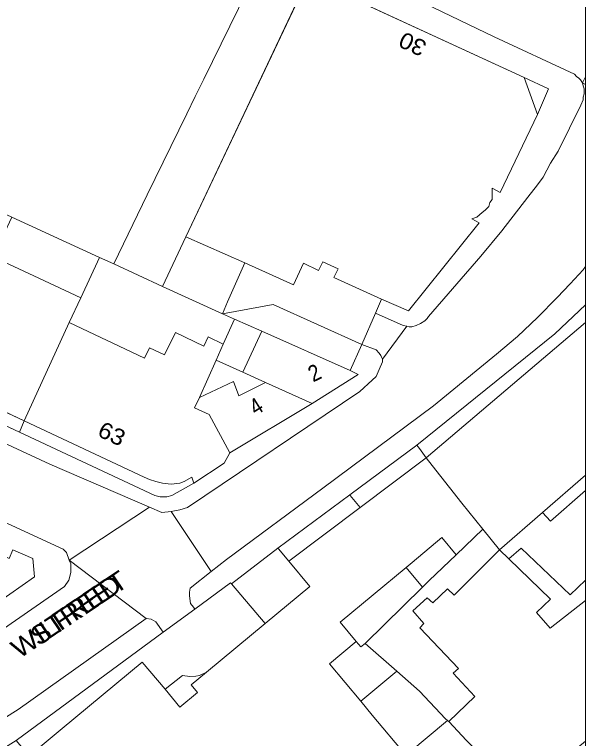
# Model space of a CAD drawing. Extents: x 528790 to 529292, y 179350 to 179856.
# Drawn here: x 529237.6 to 529290.2, y 179391.7 to 179458.5 of the extents above; entities that cross this region are included whole.
import ezdxf

# ---------------------------------------------------------------- set-up
doc = ezdxf.new("R2010")
doc.units = 0
doc.header["$LTSCALE"] = 0.6
for name, color, linetype, lineweight in [('1', 7, 'Continuous', 13), ('2', 7, 'Continuous', 13), ('7', 7, 'Continuous', 13)]:
    doc.layers.add(name, color=color, linetype=linetype, lineweight=lineweight)
doc.layers.add('5', color=7, linetype='Continuous')

msp = doc.modelspace()

# ---------------------------------------------------------------- linework, layer by layer
at = {"layer": '1'}
for points in [[(529264.65, 179461.9), (529284.55, 179452.7), (529286.8, 179451.65), (529285.8, 179449.3), (529282.35, 179442.1), (529281.6, 179442.5), (529281.6, 179441.45), (529281.4, 179441.15), (529281.3, 179440.8), (529280.95, 179440.45), (529280.7, 179440.25), (529280.2, 179439.8), (529279.75, 179439.65), (529280.4, 179439.3), (529273.9, 179431.15), (529271.4, 179432.25), (529270.85, 179430.95), (529273.4, 179429.8), (529273.75, 179429.75), (529273.95, 179429.7), (529274.2, 179429.7), (529274.6, 179429.8), (529275, 179430), (529275.4, 179430.25), (529275.6, 179430.45), (529275.75, 179430.65), (529280.55, 179436.2), (529282.5, 179438.55), (529284.9, 179441.65), (529285.8, 179442.8), (529286.3, 179443.5), (529287, 179444.8), (529287.7, 179445.9), (529289.8, 179450.15), (529290, 179450.65), (529290, 179450.9), (529290.1, 179451.2), (529290.1, 179451.65), (529290, 179451.95), (529289.95, 179452.2), (529289.75, 179452.5), (529289.6, 179452.65), (529289.4, 179452.8), (529289.2, 179453), (529281.8, 179456.45), (529265.8, 179464.2)], [(529265.8, 179464.2), (529281.8, 179456.45), (529289.2, 179453), (529289.4, 179452.8), (529289.6, 179452.65), (529289.75, 179452.5), (529289.95, 179452.2), (529290.22, 179452.774), (529290.22, 179459.873)], [(529229.655, 179460.856), (529228.098, 179457.563), (529227.929, 179457.205), (529227.887, 179457.117), (529227.5, 179457.3), (529226.15, 179454.45), (529225.703, 179453.506), (529222.05, 179445.8), (529225.7, 179444.1), (529227.2, 179443.4), (529232.6, 179440.95), (529233, 179441.8), (529237.3, 179439.8), (529245.4, 179436.1), (529246.7, 179435.5), (529249.795, 179441.859), (529253.448, 179449.363), (529254.218, 179450.942), (529255.002, 179452.549), (529259, 179460.75)], [(529233.5, 179399.7), (529242.15, 179405.7), (529242.55, 179406.3), (529242.75, 179407), (529242.75, 179407.8), (529242.6, 179408.15), (529242.35, 179408.85), (529242.05, 179409.15), (529191.35, 179432.55)], [(529226.95, 179423.45), (529240.8, 179417), (529250, 179413.05), (529251.15, 179412.55), (529252, 179412.65), (529252.8, 179412.8), (529253.5, 179413), (529269.4, 179423.7), (529270.55, 179424.75), (529270.9, 179425.1), (529271.2, 179425.75), (529271.5, 179426.45), (529271.5, 179426.7), (529271.4, 179426.9), (529271.35, 179427.05), (529271.2, 179427.25), (529270.9, 179427.55), (529269.6, 179428.05), (529268.5, 179425.65), (529269.25, 179425.3), (529265, 179422.6), (529257.4, 179418.05), (529256.9, 179417.1), (529254.1, 179415.25), (529252.05, 179414.1), (529251.6, 179414), (529251, 179414), (529250.5, 179414.1), (529238, 179419.95), (529229.85, 179423.75)], [(529273.644, 179390.123), (529270.555, 179393.842), (529269.491, 179395.124), (529266.617, 179398.586), (529269.08, 179400.633), (529267.585, 179402.433), (529273.663, 179407.48), (529274.217, 179407.94), (529276.971, 179410.227), (529278.29, 179408.639), (529280.75, 179411), (529278.8, 179413.4), (529275.75, 179417.3), (529275.535, 179417.591), (529269.434, 179413.01), (529262.841, 179408.06), (529264.794, 179405.708), (529260.679, 179402.3), (529255.254, 179397.795), (529253.838, 179396.624), (529254.428, 179395.913), (529252.809, 179394.565), (529251.434, 179396.217), (529249.335, 179398.739), (529241.96, 179392.613), (529239.737, 179390.767)], [(529237.4, 179409.1), (529239.25, 179408.3), (529239.4, 179406.6), (529234.8, 179403.4)], [(529233.9, 179391.85), (529237.9, 179394.35), (529249.7, 179402.75), (529242.6, 179408.15), (529242.75, 179407.8), (529242.75, 179407), (529242.55, 179406.3), (529242.15, 179405.7), (529233.5, 179399.7)], [(529228.6, 179385.8), (529237.7, 179391.5), (529251.271, 179401.486), (529250.6, 179402.45), (529250.15, 179402.7), (529249.7, 179402.75), (529237.9, 179394.35), (529233.9, 179391.85)], [(529279.25, 179391.5), (529277.6, 179393.25), (529277.505, 179393.329), (529273.91, 179390.344)]]:
    msp.add_lwpolyline(points, dxfattribs=at)
for points in [[(529262.8, 179462.8), (529261.75, 179463.3), (529259.95, 179462.7), (529259, 179460.75), (529255.002, 179452.549), (529254.218, 179450.942), (529253.448, 179449.363), (529249.795, 179441.859), (529246.7, 179435.5), (529251.2, 179433.4), (529253.35, 179438), (529264.65, 179461.9)], [(529285.8, 179449.3), (529284.55, 179452.7), (529264.65, 179461.9), (529253.35, 179438), (529258.8, 179435.6), (529263.3, 179433.55), (529264.2, 179435.55), (529265.6, 179434.9), (529266, 179435.7), (529267.4, 179435.05), (529267, 179434.25), (529271.4, 179432.25), (529273.9, 179431.15), (529280.4, 179439.3), (529279.75, 179439.65), (529280.2, 179439.8), (529280.7, 179440.25), (529280.95, 179440.45), (529281.3, 179440.8), (529281.4, 179441.15), (529281.6, 179441.45), (529281.6, 179442.5), (529282.35, 179442.1)], [(529290.22, 179452.067), (529289.95, 179452.2), (529290, 179451.95), (529290.1, 179451.65), (529290.1, 179451.2), (529290, 179450.9), (529290, 179450.65), (529289.8, 179450.15), (529287.7, 179445.9), (529287, 179444.8), (529286.3, 179443.5), (529285.8, 179442.8), (529284.9, 179441.65), (529282.5, 179438.55), (529280.55, 179436.2), (529275.75, 179430.65), (529275.6, 179430.45), (529275.4, 179430.25), (529275, 179430), (529274.6, 179429.8), (529274.2, 179429.7), (529273.95, 179429.7), (529273.75, 179429.75), (529271.5, 179426.7), (529271.5, 179426.45), (529271.2, 179425.75), (529270.9, 179425.1), (529270.55, 179424.75), (529269.4, 179423.7), (529253.5, 179413), (529252.8, 179412.8), (529252, 179412.65), (529255.7, 179407.1), (529257.1, 179408.2), (529266, 179414.8), (529276.2, 179422.4), (529282, 179427.15), (529283.95, 179428.8), (529285.8, 179430.55), (529287.6, 179432.4), (529288.8, 179433.65), (529290, 179434.95), (529290.22, 179435.247)], [(529284.55, 179452.7), (529285.8, 179449.3), (529286.8, 179451.65)], [(529290.22, 179452.067), (529290.22, 179452.774), (529289.95, 179452.2)], [(529245.4, 179436.1), (529237.3, 179439.8), (529236, 179437.1), (529235.55, 179436.15), (529241.25, 179433.5), (529243.663, 179432.378)], [(529190.2, 179432.45), (529190.55, 179432.55), (529190.8, 179432.65), (529191.05, 179432.65), (529191.35, 179432.55), (529242.05, 179409.15), (529242.35, 179408.85), (529242.6, 179408.15), (529250, 179413.05), (529240.8, 179417), (529226.95, 179423.45), (529210.8, 179430.8), (529195.7, 179437.8), (529193.12, 179438.98)], [(529258.8, 179435.6), (529253.35, 179438), (529251.2, 179433.4), (529256.75, 179430.9), (529257.2, 179432)], [(529242.6, 179430.1), (529243.663, 179432.378), (529241.25, 179433.5), (529235.55, 179436.15), (529230.35, 179424.8), (529238.45, 179421)], [(529246.7, 179435.5), (529245.4, 179436.1), (529243.663, 179432.378), (529242.6, 179430.1), (529249.55, 179426.8), (529250, 179427.75), (529251.4, 179427.1), (529252.4, 179429.15), (529255, 179427.9), (529255.4, 179428.75), (529256.8, 179428.1), (529257.85, 179430.4), (529256.75, 179430.9), (529251.2, 179433.4)], [(529271.4, 179432.25), (529267, 179434.25), (529267.4, 179435.05), (529266, 179435.7), (529265.6, 179434.9), (529264.2, 179435.55), (529263.3, 179433.55), (529258.8, 179435.6), (529257.2, 179432), (529256.75, 179430.9), (529261.4, 179431.75), (529269.6, 179428.05), (529270.85, 179430.95)], [(529290.22, 179435.247), (529290, 179434.95), (529288.8, 179433.65), (529287.6, 179432.4), (529285.8, 179430.55), (529283.95, 179428.8), (529282, 179427.15), (529276.2, 179422.4), (529266, 179414.8), (529257.1, 179408.2), (529255.7, 179407.1), (529253.75, 179405.55), (529253.7, 179405.2), (529253.7, 179404.85), (529253.8, 179404.15), (529254.05, 179403.8), (529254.189, 179403.633), (529257.484, 179406.058), (529257.579, 179405.947), (529261.853, 179409.25), (529268.473, 179414.168), (529274.665, 179418.768), (529287.4, 179429.05), (529290.22, 179431.729)], [(529257.85, 179430.4), (529260.35, 179429.3), (529268.5, 179425.65), (529269.6, 179428.05), (529261.4, 179431.75), (529256.75, 179430.9)], [(529290.22, 179431.729), (529287.4, 179429.05), (529274.665, 179418.768), (529274.9, 179418.45), (529275.535, 179417.591), (529290.22, 179430.077)], [(529273.75, 179429.75), (529273.4, 179429.8), (529270.85, 179430.95), (529269.6, 179428.05), (529270.9, 179427.55), (529271.2, 179427.25), (529271.35, 179427.05), (529271.4, 179426.9), (529271.5, 179426.7)], [(529257.4, 179418.05), (529255.5, 179421.6), (529254.15, 179422.2), (529254.6, 179423.15), (529256.15, 179426.6), (529256.8, 179428.1), (529255.4, 179428.75), (529255, 179427.9), (529252.4, 179429.15), (529251.4, 179427.1), (529250, 179427.75), (529249.55, 179426.8), (529242.6, 179430.1), (529238.45, 179421), (529249.5, 179415.8), (529250, 179415.6), (529250.6, 179415.4), (529251.2, 179415.25), (529252, 179415.15), (529252.8, 179415.25), (529253.2, 179415.4), (529253.9, 179415.8), (529254.1, 179415.25), (529256.9, 179417.1)], [(529260.35, 179429.3), (529257.85, 179430.4), (529256.8, 179428.1), (529256.15, 179426.6), (529258.6, 179425.5)], [(529290.22, 179415.982), (529290.22, 179430.077), (529275.535, 179417.591), (529275.75, 179417.3), (529278.8, 179413.4), (529280.75, 179411), (529282.3, 179409.1), (529286.25, 179412.55)], [(529258.6, 179425.5), (529260.7, 179424.55), (529265, 179422.6), (529269.25, 179425.3), (529268.5, 179425.65), (529260.35, 179429.3)], [(529254.6, 179423.15), (529257.75, 179424.65), (529258.25, 179423.3), (529260.7, 179424.55), (529258.6, 179425.5), (529256.15, 179426.6)], [(529238, 179419.95), (529238.45, 179421), (529230.35, 179424.8), (529229.85, 179423.75)], [(529257.4, 179418.05), (529265, 179422.6), (529260.7, 179424.55), (529258.25, 179423.3), (529257.75, 179424.65), (529254.6, 179423.15), (529254.15, 179422.2), (529255.5, 179421.6)], [(529238, 179419.95), (529250.5, 179414.1), (529251, 179414), (529251.6, 179414), (529252.05, 179414.1), (529254.1, 179415.25), (529253.9, 179415.8), (529253.2, 179415.4), (529252.8, 179415.25), (529252, 179415.15), (529251.2, 179415.25), (529250.6, 179415.4), (529250, 179415.6), (529249.5, 179415.8), (529238.45, 179421)], [(529275.535, 179417.591), (529274.9, 179418.45), (529274.665, 179418.768), (529268.473, 179414.168), (529268.519, 179414.112), (529269.434, 179413.01)], [(529290.22, 179415.982), (529286.25, 179412.55), (529287, 179411.75), (529290.22, 179414.579)], [(529262.841, 179408.06), (529269.434, 179413.01), (529268.519, 179414.112), (529268.473, 179414.168), (529261.853, 179409.25), (529261.911, 179409.18)], [(529290.22, 179414.579), (529287, 179411.75), (529286.25, 179412.55), (529282.3, 179409.1), (529283.15, 179408.27), (529284.3, 179409.25), (529288.8, 179404.95), (529290.22, 179406.296)], [(529250, 179413.05), (529242.6, 179408.15), (529249.7, 179402.75), (529250.15, 179402.7), (529250.6, 179402.45), (529251.271, 179401.486), (529254.189, 179403.633), (529254.05, 179403.8), (529253.8, 179404.15), (529253.7, 179404.85), (529253.7, 179405.2), (529253.75, 179405.55), (529255.7, 179407.1), (529252, 179412.65), (529251.15, 179412.55)], [(529237.4, 179409.1), (529237.05, 179408.3), (529229.85, 179411.65), (529227.95, 179407.65), (529229.05, 179407.15), (529227.8, 179405), (529228.8, 179404.35), (529231.25, 179406), (529233.8, 179404.85), (529234.8, 179403.4), (529239.4, 179406.6), (529239.25, 179408.3)], [(529282.3, 179409.1), (529280.75, 179411), (529278.29, 179408.639), (529275.8, 179406.25), (529275.186, 179405.646), (529269.9, 179400.45), (529272.816, 179397.884), (529274.9, 179396.05), (529277.3, 179393.5), (529277.505, 179393.329), (529277.6, 179393.25), (529280, 179395.55), (529278, 179397.7), (529278.5, 179398.15), (529274.95, 179401.9), (529275.3, 179402.3), (529274.3, 179403.45), (529275.6, 179404.65), (529276.15, 179404.2), (529277.5, 179405.5), (529278.1, 179404.9)], [(529275.8, 179406.25), (529278.29, 179408.639), (529276.971, 179410.227), (529274.217, 179407.94), (529273.663, 179407.48), (529275.186, 179405.646)], [(529264.794, 179405.708), (529262.841, 179408.06), (529261.911, 179409.18), (529261.853, 179409.25), (529257.579, 179405.947), (529260.672, 179402.309), (529260.679, 179402.3)], [(529290.22, 179391.418), (529290.22, 179404.418), (529286.95, 179401.85), (529285.7, 179403.3), (529287, 179404.55), (529283.15, 179408.27), (529282.3, 179409.1), (529278.1, 179404.9), (529277.5, 179405.5), (529276.15, 179404.2), (529275.6, 179404.65), (529274.3, 179403.45), (529275.3, 179402.3), (529274.95, 179401.9), (529278.5, 179398.15), (529278, 179397.7), (529280, 179395.55), (529277.6, 179393.25), (529279.25, 179391.5), (529280.35, 179390.4), (529284.15, 179386.4)], [(529290.22, 179404.418), (529290.22, 179406.296), (529288.8, 179404.95), (529284.3, 179409.25), (529283.15, 179408.27), (529287, 179404.55), (529285.7, 179403.3), (529286.95, 179401.85)], [(529269.9, 179400.45), (529275.186, 179405.646), (529273.663, 179407.48), (529267.585, 179402.433), (529269.08, 179400.633), (529269.502, 179400.125)], [(529260.679, 179402.3), (529260.672, 179402.309), (529257.579, 179405.947), (529257.484, 179406.058), (529254.189, 179403.633), (529251.271, 179401.486), (529237.7, 179391.5), (529238.902, 179390.073), (529239.737, 179390.767), (529241.96, 179392.613), (529249.335, 179398.739), (529251.434, 179396.217), (529253.034, 179397.482), (529253.726, 179397.398), (529254.283, 179397.433), (529254.606, 179397.504), (529255.254, 179397.795)], [(529269.08, 179400.633), (529266.617, 179398.586), (529269.491, 179395.124), (529272.816, 179397.884), (529269.9, 179400.45), (529269.502, 179400.125)], [(529251.434, 179396.217), (529252.809, 179394.565), (529254.428, 179395.913), (529253.838, 179396.624), (529255.254, 179397.795), (529254.606, 179397.504), (529254.283, 179397.433), (529253.726, 179397.398), (529253.034, 179397.482)], [(529277.505, 179393.329), (529277.3, 179393.5), (529274.9, 179396.05), (529272.816, 179397.884), (529269.491, 179395.124), (529270.555, 179393.842), (529273.644, 179390.123), (529273.91, 179390.344)]]:
    msp.add_lwpolyline(points, close=True, dxfattribs=at)
at = {"layer": '2'}
for p, q in [((529264.65, 179461.9), (529253.35, 179438)), ((529264.65, 179461.9), (529284.55, 179452.7)), ((529284.55, 179452.7), (529285.8, 179449.3)), ((529289.95, 179452.2), (529290.22, 179452.774)), ((529289.95, 179452.2), (529290.22, 179452.067)), ((529237.3, 179439.8), (529245.4, 179436.1)), ((529253.35, 179438), (529251.2, 179433.4)), ((529258.8, 179435.6), (529253.35, 179438)), ((529245.4, 179436.1), (529243.663, 179432.378)), ((529245.4, 179436.1), (529246.7, 179435.5)), ((529246.7, 179435.5), (529251.2, 179433.4)), ((529251.2, 179433.4), (529256.75, 179430.9)), ((529243.663, 179432.378), (529242.6, 179430.1)), ((529270.85, 179430.95), (529271.4, 179432.25)), ((529256.75, 179430.9), (529257.85, 179430.4)), ((529269.6, 179428.05), (529270.85, 179430.95)), ((529242.6, 179430.1), (529238.45, 179421)), ((529256.8, 179428.1), (529257.85, 179430.4)), ((529257.85, 179430.4), (529260.35, 179429.3)), ((529271.5, 179426.7), (529273.75, 179429.75)), ((529290.22, 179430.077), (529275.535, 179417.591)), ((529260.35, 179429.3), (529258.6, 179425.5)), ((529268.5, 179425.65), (529260.35, 179429.3)), ((529256.8, 179428.1), (529256.15, 179426.6)), ((529269.6, 179428.05), (529268.5, 179425.65)), ((529256.15, 179426.6), (529254.6, 179423.15)), ((529258.6, 179425.5), (529256.15, 179426.6)), ((529258.6, 179425.5), (529260.7, 179424.55)), ((529230.35, 179424.8), (529238.45, 179421)), ((529260.7, 179424.55), (529265, 179422.6)), ((529229.85, 179423.75), (529238, 179419.95)), ((529257.4, 179418.05), (529265, 179422.6)), ((529238.45, 179421), (529238, 179419.95)), ((529268.473, 179414.168), (529274.665, 179418.768)), ((529275.535, 179417.591), (529269.434, 179413.01)), ((529286.25, 179412.55), (529290.22, 179415.982)), ((529261.853, 179409.25), (529268.473, 179414.168)), ((529250, 179413.05), (529242.6, 179408.15)), ((529269.434, 179413.01), (529262.841, 179408.06)), ((529252, 179412.65), (529255.7, 179407.1)), ((529282.3, 179409.1), (529286.25, 179412.55)), ((529278.29, 179408.639), (529280.75, 179411)), ((529280.75, 179411), (529282.3, 179409.1)), ((529257.579, 179405.947), (529261.853, 179409.25)), ((529283.15, 179408.27), (529282.3, 179409.1)), ((529284.3, 179409.25), (529283.15, 179408.27)), ((529242.6, 179408.15), (529249.7, 179402.75)), ((529273.663, 179407.48), (529275.186, 179405.646)), ((529275.186, 179405.646), (529269.9, 179400.45)), ((529251.271, 179401.486), (529254.189, 179403.633)), ((529260.679, 179402.3), (529255.254, 179397.795)), ((529237.7, 179391.5), (529251.271, 179401.486)), ((529269.9, 179400.45), (529272.816, 179397.884)), ((529269.491, 179395.124), (529272.816, 179397.884)), ((529277.6, 179393.25), (529277.505, 179393.329))]:
    msp.add_line(p, q, dxfattribs=at)
for points in [[(529240, 179473.8), (529240.15, 179474.2), (529240.35, 179474.6), (529240.55, 179474.8), (529240.75, 179475.05), (529241, 179475.2), (529241.6, 179475.4), (529241.95, 179475.4), (529242.25, 179475.3), (529265.8, 179464.2), (529281.8, 179456.45), (529289.2, 179453), (529289.4, 179452.8), (529289.6, 179452.65), (529289.75, 179452.5), (529289.95, 179452.2)], [(529246.7, 179435.5), (529249.795, 179441.859), (529253.448, 179449.363), (529254.218, 179450.942), (529255.002, 179452.549), (529259, 179460.75), (529259.95, 179462.7)], [(529289.95, 179452.2), (529290, 179451.95), (529290.1, 179451.65), (529290.1, 179451.2), (529290, 179450.9), (529290, 179450.65), (529289.8, 179450.15), (529287.7, 179445.9), (529287, 179444.8), (529286.3, 179443.5), (529285.8, 179442.8), (529284.9, 179441.65), (529282.5, 179438.55), (529280.55, 179436.2), (529275.75, 179430.65), (529275.6, 179430.45), (529275.4, 179430.25), (529275, 179430), (529274.6, 179429.8), (529274.2, 179429.7), (529273.95, 179429.7), (529273.75, 179429.75)], [(529284.55, 179452.7), (529286.8, 179451.65), (529285.8, 179449.3)], [(529285.8, 179449.3), (529282.35, 179442.1), (529281.6, 179442.5), (529281.6, 179441.45), (529281.4, 179441.15), (529281.3, 179440.8), (529280.95, 179440.45), (529280.7, 179440.25), (529280.2, 179439.8), (529279.75, 179439.65), (529280.4, 179439.3), (529273.9, 179431.15), (529271.4, 179432.25)], [(529250, 179413.05), (529240.8, 179417), (529226.95, 179423.45), (529210.8, 179430.8), (529195.7, 179437.8), (529193.12, 179438.98)], [(529235.55, 179436.15), (529241.25, 179433.5), (529243.663, 179432.378)], [(529256.75, 179430.9), (529257.2, 179432), (529258.8, 179435.6)], [(529271.4, 179432.25), (529267, 179434.25), (529267.4, 179435.05), (529266, 179435.7), (529265.6, 179434.9), (529264.2, 179435.55), (529263.3, 179433.55), (529258.8, 179435.6)], [(529255.7, 179407.1), (529257.1, 179408.2), (529266, 179414.8), (529276.2, 179422.4), (529282, 179427.15), (529283.95, 179428.8), (529285.8, 179430.55), (529287.6, 179432.4), (529288.8, 179433.65), (529290, 179434.95), (529290.22, 179435.247)], [(529242.6, 179408.15), (529242.35, 179408.85), (529242.05, 179409.15), (529191.35, 179432.55), (529191.05, 179432.65), (529190.8, 179432.65), (529190.55, 179432.55), (529190.2, 179432.45)], [(529256.75, 179430.9), (529261.4, 179431.75), (529269.6, 179428.05)], [(529290.22, 179431.729), (529287.4, 179429.05), (529274.665, 179418.768)], [(529273.75, 179429.75), (529273.4, 179429.8), (529270.85, 179430.95)], [(529242.6, 179430.1), (529249.55, 179426.8), (529250, 179427.75), (529251.4, 179427.1), (529252.4, 179429.15), (529255, 179427.9), (529255.4, 179428.75), (529256.8, 179428.1)], [(529269.6, 179428.05), (529270.9, 179427.55), (529271.2, 179427.25), (529271.35, 179427.05), (529271.4, 179426.9), (529271.5, 179426.7)], [(529271.5, 179426.7), (529271.5, 179426.45), (529271.2, 179425.75), (529270.9, 179425.1), (529270.55, 179424.75), (529269.4, 179423.7), (529253.5, 179413), (529252.8, 179412.8), (529252, 179412.65)], [(529265, 179422.6), (529269.25, 179425.3), (529268.5, 179425.65)], [(529254.6, 179423.15), (529257.75, 179424.65), (529258.25, 179423.3), (529260.7, 179424.55)], [(529254.6, 179423.15), (529254.15, 179422.2), (529255.5, 179421.6), (529257.4, 179418.05)], [(529238.45, 179421), (529249.5, 179415.8), (529250, 179415.6), (529250.6, 179415.4), (529251.2, 179415.25), (529252, 179415.15), (529252.8, 179415.25), (529253.2, 179415.4), (529253.9, 179415.8), (529254.1, 179415.25)], [(529238, 179419.95), (529250.5, 179414.1), (529251, 179414), (529251.6, 179414), (529252.05, 179414.1), (529254.1, 179415.25)], [(529274.665, 179418.768), (529274.9, 179418.45), (529275.535, 179417.591)], [(529254.1, 179415.25), (529256.9, 179417.1), (529257.4, 179418.05)], [(529275.535, 179417.591), (529275.75, 179417.3), (529278.8, 179413.4), (529280.75, 179411)], [(529268.473, 179414.168), (529268.519, 179414.112), (529269.434, 179413.01)], [(529290.22, 179414.579), (529287, 179411.75), (529286.25, 179412.55)], [(529252, 179412.65), (529251.15, 179412.55), (529250, 179413.05)], [(529273.663, 179407.48), (529274.217, 179407.94), (529276.971, 179410.227), (529278.29, 179408.639)], [(529237.4, 179409.1), (529239.25, 179408.3), (529239.4, 179406.6), (529234.8, 179403.4)], [(529262.841, 179408.06), (529261.911, 179409.18), (529261.853, 179409.25)], [(529282.3, 179409.1), (529278.1, 179404.9), (529277.5, 179405.5), (529276.15, 179404.2), (529275.6, 179404.65), (529274.3, 179403.45), (529275.3, 179402.3), (529274.95, 179401.9), (529278.5, 179398.15), (529278, 179397.7), (529280, 179395.55), (529277.6, 179393.25)], [(529284.3, 179409.25), (529288.8, 179404.95), (529290.22, 179406.296)], [(529233.5, 179399.7), (529242.15, 179405.7), (529242.55, 179406.3), (529242.75, 179407), (529242.75, 179407.8), (529242.6, 179408.15)], [(529262.841, 179408.06), (529264.794, 179405.708), (529260.679, 179402.3)], [(529275.186, 179405.646), (529275.8, 179406.25), (529278.29, 179408.639)], [(529290.22, 179404.418), (529286.95, 179401.85), (529285.7, 179403.3), (529287, 179404.55), (529283.15, 179408.27)], [(529269.08, 179400.633), (529267.585, 179402.433), (529273.663, 179407.48)], [(529254.189, 179403.633), (529254.05, 179403.8), (529253.8, 179404.15), (529253.7, 179404.85), (529253.7, 179405.2), (529253.75, 179405.55), (529255.7, 179407.1)], [(529254.189, 179403.633), (529257.484, 179406.058), (529257.579, 179405.947)], [(529260.679, 179402.3), (529260.672, 179402.309), (529257.579, 179405.947)], [(529191.5, 179360.5), (529191.8, 179361.55), (529192.35, 179362.15), (529211, 179377.8), (529214.55, 179380), (529220, 179383.1), (529228.4, 179388.2), (529233.9, 179391.85), (529237.9, 179394.35), (529249.7, 179402.75)], [(529249.7, 179402.75), (529250.15, 179402.7), (529250.6, 179402.45), (529251.271, 179401.486)], [(529269.491, 179395.124), (529266.617, 179398.586), (529269.08, 179400.633)], [(529269.08, 179400.633), (529269.502, 179400.125), (529269.9, 179400.45)], [(529251.434, 179396.217), (529249.335, 179398.739), (529241.96, 179392.613), (529239.737, 179390.767), (529238.902, 179390.073)], [(529251.434, 179396.217), (529253.034, 179397.482), (529253.726, 179397.398), (529254.283, 179397.433), (529254.606, 179397.504), (529255.254, 179397.795)], [(529255.254, 179397.795), (529253.838, 179396.624), (529254.428, 179395.913), (529252.809, 179394.565), (529251.434, 179396.217)], [(529272.816, 179397.884), (529274.9, 179396.05), (529277.3, 179393.5), (529277.505, 179393.329)], [(529277.505, 179393.329), (529273.91, 179390.344), (529273.644, 179390.123), (529270.555, 179393.842), (529269.491, 179395.124)], [(529277.6, 179393.25), (529279.25, 179391.5), (529280.35, 179390.4), (529284.15, 179386.4)]]:
    msp.add_lwpolyline(points, dxfattribs=at)
at = {"layer": '7'}
msp.add_lwpolyline([(528790.22, 179356.024), (529290.22, 179356.024), (529290.22, 179856.024), (528790.22, 179856.024)], close=True, dxfattribs=at)

# ---------------------------------------------------------------- texts
at = {"layer": '5'}
for s, height, rotation, width, p in [('30', 1.5, 155, 1.1, (529275.7, 179455.95)), ('2', 1.5, 26, 0.9, (529265.1, 179424.55)), ('4', 1.5, 32, 0.9, (529259.8, 179421.45)), ('63', 1.5, 335, 1.1, (529245.1, 179419.65)), ('STREET', 1.75, 34, 1.1, (529239.75, 179400.15)), ('WILFRED', 1.75, 34, 1.1, (529238, 179399))]:
    msp.add_text(s, height=height, rotation=rotation, dxfattribs=dict(at, width=width)).set_placement(p)

doc.saveas('drawing.dxf')
